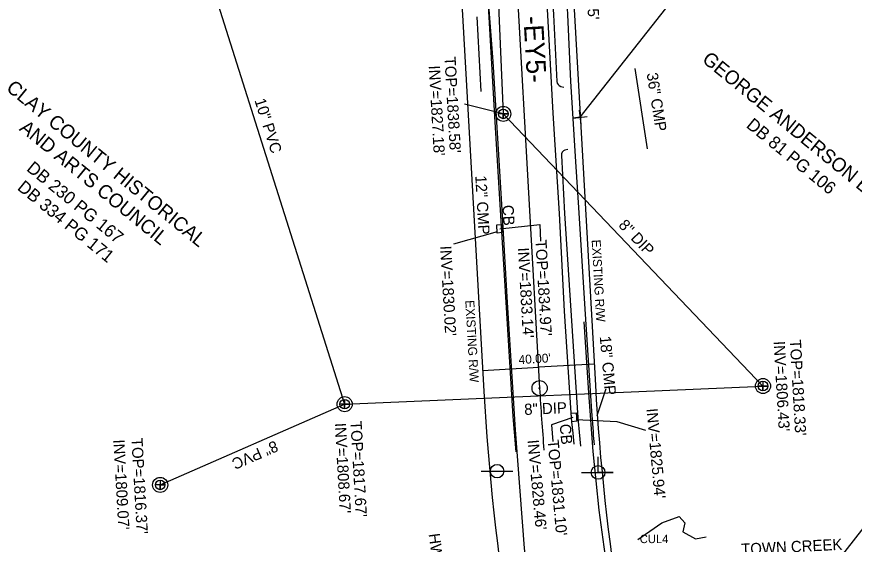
# Model space of a CAD drawing. Extents: x 553786 to 558838, y 502329 to 507342.
# Drawn here: x 558054.3 to 558354.1, y 505726.4 to 505915.2 of the extents above; entities that cross this region are included whole.
import ezdxf

# ---------------------------------------------------------------- set-up
doc = ezdxf.new("R2010")
doc.units = 0
for name, color, linetype in [('Exist Hydro Jurisdictional Stream or Body of Water', 7, 'Continuous'), ('Exist Hydro Jurisdictional Stream or Body of Water Text', 7, 'Continuous'), ('Exist Property Deed Book Text', 7, 'Continuous'), ('Exist Property Owner Text', 7, 'Continuous'), ('Exist Right of Way Line Text', 7, 'Continuous'), ('Exist Right of Way Width CELL', 7, 'Continuous'), ('Exist Structure Major Deck Tunnel Box Culvert Text', 7, 'Continuous'), ('Exist Structure Minor Catch Basin', 7, 'Continuous'), ('Exist Structure Minor Catch Basin Leader', 7, 'Continuous'), ('Exist Structure Minor Catch Basin Text', 7, 'Continuous'), ('Exist Structure Minor Catch Basin Top Elevation', 7, 'Continuous'), ('Exist Structure Minor Head and End Wall Text', 7, 'Continuous'), ('Exist Structure Minor Pipes CMP 12 Inch', 7, 'Continuous'), ('Exist Structure Minor Pipes CMP 12 Inch Invert', 7, 'Continuous'), ('Exist Structure Minor Pipes CMP 12 Inch Text', 7, 'Continuous'), ('Exist Structure Minor Pipes CMP 18 Inch', 7, 'Continuous'), ('Exist Structure Minor Pipes CMP 18 Inch Invert', 7, 'Continuous'), ('Exist Structure Minor Pipes CMP 18 Inch Leader', 7, 'Continuous'), ('Exist Structure Minor Pipes CMP 18 Inch Text', 7, 'Continuous'), ('Exist Structure Minor Pipes CMP 36 Inch', 7, 'Continuous'), ('Exist Structure Minor Pipes CMP 36 Inch Text', 7, 'Continuous'), ('Exist Utilities Power Joint Use Telephone CELL', 7, 'Continuous'), ('Exist Utilities Sanitary Sewer Manhole Leader', 7, 'Continuous'), ('Exist Utilities Sanitary Sewer Manhole Text', 7, 'Continuous'), ('Exist Utilities Sanitary Sewer UG Line', 7, 'Continuous'), ('Exist Utilities Sanitary Sewer UG Line Invert Elevation', 7, 'Continuous'), ('Exist Utilities Sanitary Sewer UG Line Text', 7, 'Continuous'), ('Prop CMT DNC', 7, 'Continuous'), ('Prop CMT Slope Grass', 7, 'Continuous'), ('Prop Drainage Structure Catch Basin Grate 840 03E Label', 7, 'Continuous'), ('Prop Drainage Structure Catch Basin Grate 840 03F Label', 7, 'Continuous'), ('Prop Drainage Structure Drop Inlet Grate 2 Wide Slots and Sag Grates 840 22 Label', 7, 'Continuous'), ('Prop Drainage Structure Pipe Alternate 24in', 7, 'Continuous'), ('Prop Drainage Structure Pipe Alternate 36in', 7, 'Continuous'), ('Prop Drainage Structure Pipe Plug CELL', 7, 'Continuous'), ('Prop Drainage Structure Pipe RCP 15in Class III Label', 7, 'Continuous'), ('Prop Drainage Structure Pipe RCP 48in Class III Label', 7, 'Continuous'), ('Prop Drainage Structure Plot Symbol 50 Scale', 7, 'Continuous'), ('Prop Drainage Structure Tops and Inverts LABEL', 7, 'Continuous'), ('Prop Geopak Pavement Shape Independent', 7, 'Continuous'), ('Prop XS SE Text', 7, 'Continuous'), ('Sheet Layout Plan Border', 7, 'Continuous')]:
    doc.layers.add(name, color=color, linetype=linetype)

# ---------------------------------------------------------------- blocks, each defined once
blk = doc.blocks.new('EXIST UTILITIES TELEPHONE POLE')
at = {"layer": 'Prop Drainage Structure Pipe RCP 48in Class III Label'}
for p, q in [((-0.1135, 0), (0.11325, 0)), ((0, 0), (0, 0))]:
    blk.add_line(p, q, dxfattribs=at)
blk.add_circle((0, 0), 0.04813, dxfattribs=at)
blk = doc.blocks.new('EXIST UTILITIES SANITARY SEWER MANHOLE')
at = {"layer": 'Prop Drainage Structure Catch Basin Grate 840 03F Label'}
blk.add_lwpolyline([(0, 0.03425), (0, -0.03425), (0, 0), (0.03425, 0), (-0.03425, 0)], dxfattribs=at)
for radius in [0.05389, 0.03425]:
    blk.add_circle((0, 0), radius, dxfattribs=at)
blk = doc.blocks.new('EXIST SURVEY CENTERLINE POINT')
at = {"layer": 'Prop Drainage Structure Catch Basin Grate 840 03E Label'}
for radius in [0.0542, 0.00375]:
    blk.add_circle((0, 0), radius, dxfattribs=at)

msp = doc.modelspace()

# ---------------------------------------------------------------- linework, layer by layer
at = {"layer": 'Exist Hydro Jurisdictional Stream or Body of Water'}
msp.add_lwpolyline([(558276.65, 505728.08), (558285.23, 505734.07), (558291.51, 505736.35), (558293.48, 505734.11), (558292.8, 505730.84), (558297.36, 505728.37), (558301.07, 505729.08)], dxfattribs=at)
at = {"layer": 'Exist Right of Way Width CELL'}
for p in [(558221.11, 505788.6), (558261.05, 505790.86)]:
    msp.add_line(p, (558241.27, 505789.74), dxfattribs=at)
at = {"layer": 'Exist Structure Minor Catch Basin'}
for points in [[(558226.36, 505837.71), (558226.19, 505840.72), (558227.88, 505840.85), (558228.11, 505837.91), (558226.36, 505837.71)], [(558254.53, 505773.41), (558254.77, 505770.43), (558253.07, 505770.26), (558252.82, 505773.31), (558254.53, 505773.41)]]:
    msp.add_lwpolyline(points, dxfattribs=at)
at = {"layer": 'Exist Structure Minor Catch Basin Leader'}
for points in [[(558227.31, 505839.22), (558241.52, 505840.82), (558241.86, 505834.83)], [(558253.34, 505771.73), (558245.72, 505769.16), (558246.26, 505763.19)]]:
    msp.add_lwpolyline(points, dxfattribs=at)
at = {"layer": 'Exist Structure Minor Pipes CMP 12 Inch'}
msp.add_line((558226.26, 505838.24), (558210.72, 505833.76), dxfattribs=at)
at = {"layer": 'Exist Structure Minor Pipes CMP 18 Inch'}
msp.add_line((558254.61, 505771), (558269.17, 505770.32), dxfattribs=at)
at = {"layer": 'Exist Structure Minor Pipes CMP 18 Inch Leader'}
for p, q in [((558262.15, 505772.51), (558265.36, 505782.2)), ((558269.17, 505770.32), (558279.36, 505767.29))]:
    msp.add_line(p, q, dxfattribs=at)
at = {"layer": 'Exist Structure Minor Pipes CMP 36 Inch'}
msp.add_line((558280.17, 505867.95), (558275.67, 505896.61), dxfattribs=at)
at = {"layer": 'Exist Utilities Power Joint Use Telephone CELL'}
msp.add_line((558262.44, 505752.08), (558262.44, 505752.08), dxfattribs=at)
msp.add_lwpolyline([(558256.5, 505752.08), (558267.84, 505752.04), (558262.44, 505752.06), (558262.44, 505757.7)], dxfattribs=at)
msp.add_circle((558262.44, 505752.09), 2.45, dxfattribs=at)
at = {"layer": 'Exist Utilities Sanitary Sewer Manhole Leader'}
msp.add_line((558228.49, 505880.41), (558214.64, 505883.93), dxfattribs=at)
at = {"layer": 'Exist Utilities Sanitary Sewer UG Line'}
for p, q in [((558212.28, 506245.26), (558228.49, 505880.41)), ((558123.29, 505929.4), (558171.7, 505776.53)), ((558228.49, 505880.41), (558321.47, 505783.03)), ((558171.7, 505776.53), (558321.47, 505783.03)), ((558105.65, 505747.64), (558171.7, 505776.53))]:
    msp.add_line(p, q, dxfattribs=at)
at = {"layer": 'Prop CMT DNC'}
msp.add_line((558256.04, 505879.22), (558256.04, 505879.22), dxfattribs=at)
msp.add_lwpolyline([(558256.34, 505876.74), (558255.75, 505881.7), (558256.04, 505879.22), (558253.56, 505878.92), (558258.53, 505879.52)], dxfattribs=at)
at = {"layer": 'Prop CMT Slope Grass'}
msp.add_lwpolyline([(558257.35, 505806.01), (558259.03, 505780.58), (558260.53, 505759.59), (558262.71, 505738.66), (558262.72, 505738.65), (558264.47, 505725.45), (558265.53, 505717.77), (558266.44, 505712.19), (558268.94, 505697.02), (558274.95, 505686.72), (558276.16, 505680.75), (558274.39, 505668.88), (558278.2, 505651.76), (558284.29, 505626.12)], dxfattribs=at)
at = {"layer": 'Prop Drainage Structure Pipe Alternate 24in'}
msp.add_lwpolyline([(558207.07, 506260.34), (558206.86, 506232.7), (558208.91, 506194.72), (558211.03, 506152.15), (558214.55, 506096.18), (558217.49, 506041.52), (558219.95, 505987.86), (558221.08, 505947.42), (558224.75, 505899.19), (558227.73, 505850.05), (558229.92, 505812.94), (558232.74, 505767.32), (558235.92, 505724.97), (558244.49, 505647.5), (558250.57, 505610.31)], dxfattribs=at)
at = {"layer": 'Prop Drainage Structure Pipe Alternate 36in'}
for p, q in [((558231.96, 505772.16), (558232.93, 505759.5)), ((558253.39, 505766.21), (558253.8, 505762.21))]:
    msp.add_line(p, q, dxfattribs=at)
for points in [[(558207.82, 506205.29), (558209.64, 506171.66), (558211.42, 506139.73), (558212.75, 506109.83), (558213.72, 506085.9), (558215.8, 506053.27), (558217.77, 506016.68), (558219.68, 505983.99), (558221.38, 505949.27), (558223.31, 505915), (558225.34, 505879.48), (558227.55, 505844.04), (558229.66, 505809.07), (558231.96, 505772.16)], [(558232.05, 506139.84), (558232.28, 506129.89), (558232.45, 506126.86), (558233.52, 506110.5), (558234.84, 506087.09), (558236.48, 506054.1), (558238.53, 506017.51), (558240.24, 505983.96), (558240.34, 505980.82), (558242.33, 505950.16), (558244.27, 505915.72), (558246.22, 505880.67), (558248.47, 505844.8), (558250.27, 505809.87), (558252.66, 505773.46), (558252.89, 505770.22), (558253.39, 505766.21)]]:
    msp.add_lwpolyline(points, dxfattribs=at)
at = {"layer": 'Prop Drainage Structure Pipe RCP 15in Class III Label'}
for p, q in [((558194.4, 506260.16), (558221.54, 505781.13)), ((558235.97, 506233.57), (558261.47, 505783.39))]:
    msp.add_line(p, q, dxfattribs=at)
for radius in [798.51, 838.51]:
    msp.add_arc((559058.7, 505828.54), radius, 183.24167, 195.15417, dxfattribs=at)
at = {"layer": 'Prop Drainage Structure Plot Symbol 50 Scale'}
msp.add_line((558219.03, 505915.1), (558220.4, 505888.42), dxfattribs=at)
msp.add_lwpolyline([(558239.18, 506140.15), (558239.72, 506129.15), (558240.75, 506110.91), (558242.14, 506087.86), (558242.28, 506081.25), (558243.92, 506054.14), (558245.82, 506017.77), (558246.18, 506011.17), (558247.76, 505984.33), (558249.62, 505950.41), (558251.48, 505915.93), (558252.55, 505891.96), (558253.23, 505880.72), (558254.19, 505865.21), (558255.54, 505845.03), (558257.66, 505810.49), (558260.09, 505774.01), (558260.63, 505766.64)], dxfattribs=at)
msp.add_ellipse((558861.73, 505803), major_axis=(155.73, -605.63), ratio=0.961696, start_param=4.528285, end_param=4.53581, dxfattribs=at)
at = {"layer": 'Prop Drainage Structure Tops and Inverts LABEL'}
for p, q in [((558249.06, 505890.25), (558250.12, 505889.96)), ((558251.62, 505867.71), (558250.57, 505867.44)), ((558255.66, 505766.53), (558256.13, 505761.45))]:
    msp.add_line(p, q, dxfattribs=at)
for points in [[(558241.7, 506003.73), (558242.82, 505984.03), (558242.96, 505981.03), (558244.57, 505950.17), (558246.47, 505915.81), (558247.64, 505891.95)], [(558249.34, 505865.51), (558250.46, 505844.78), (558252.73, 505810.11), (558255.04, 505773.45), (558255.34, 505770.39), (558255.66, 505766.53)]]:
    msp.add_lwpolyline(points, dxfattribs=at)
for centre, major_axis, ratio, start_param, end_param in [((558249.79, 505892.31), (-1.62, -1.47), 0.998227, 5.708301, 6.775377), ((558251.05, 505865.78), (-1.62, 0.58), 0.999778, 5.337964, 6.786357)]:
    msp.add_ellipse(centre, major_axis=major_axis, ratio=ratio, start_param=start_param, end_param=end_param, dxfattribs=at)
at = {"layer": 'Prop XS SE Text'}
for p, q in [((558256.04, 505879.22), (558372.5, 506027.5)), ((558345.82, 505717.48), (558506.5, 505922.08))]:
    msp.add_line(p, q, dxfattribs=at)
at = {"layer": 'Sheet Layout Plan Border'}
msp.add_line((558222.97, 506109.43), (558241.5, 505782.26), dxfattribs=at)
msp.add_arc((559058.7, 505828.54), 818.51, 183.24167, 184.79745, dxfattribs=at)

# ---------------------------------------------------------------- block references
at = {"layer": 'Prop Drainage Structure Catch Basin Grate 840 03F Label', "xscale": 50, "yscale": 50}
for p in [(558228.49, 505880.41), (558321.47, 505783.03), (558171.7, 505776.53), (558105.65, 505747.64)]:
    msp.add_blockref('EXIST UTILITIES SANITARY SEWER MANHOLE', p, dxfattribs=at)
at = {"layer": 'Prop Drainage Structure Pipe RCP 48in Class III Label', "xscale": 50, "yscale": 50}
msp.add_blockref('EXIST UTILITIES TELEPHONE POLE', (558226.27, 505752.57), dxfattribs=at)
at = {"layer": 'Prop Geopak Pavement Shape Independent', "xscale": 50, "yscale": 50}
msp.add_blockref('EXIST SURVEY CENTERLINE POINT', (558241.5, 505782.26), dxfattribs=at)

# ---------------------------------------------------------------- texts
at = {"layer": 'Exist Hydro Jurisdictional Stream or Body of Water Text'}
msp.add_text('TOWN CREEK', height=4, rotation=2.8711, dxfattribs=at).set_placement((558313.76, 505722.62))
at = {"layer": 'Exist Property Deed Book Text'}
for s, rotation, p in [('DB 81 PG 106', 320.7765, (558315.18, 505875.83)), ('DB 230 PG 167', 320.7767, (558057.51, 505860.34)), ('DB 334 PG 171', 320.7767, (558054.2, 505853.53))]:
    msp.add_text(s, height=4.5, rotation=rotation, dxfattribs=at).set_placement(p)
at = {"layer": 'Exist Property Owner Text'}
for s, rotation, p in [('GEORGE ANDERSON ESTATE', 320.7765, (558299.35, 505899.28)), ('CLAY COUNTY HISTORICAL', 320.7767, (558050.2, 505889.07)), ('AND ARTS COUNCIL', 320.7767, (558054.91, 505874.73))]:
    msp.add_text(s, height=5, rotation=rotation, dxfattribs=at).set_placement(p)
at = {"layer": 'Exist Right of Way Line Text'}
for p in [(558260.13, 505835.32), (558214.89, 505813.65)]:
    msp.add_text('EXISTING R/W', height=3.2, rotation=273.2417, dxfattribs=at).set_placement(p)
at = {"layer": 'Exist Right of Way Width CELL'}
msp.add_text("40.00'", height=3.2, rotation=3.2417, dxfattribs=at).set_placement((558234.04, 505790.86))
at = {"layer": 'Exist Structure Major Deck Tunnel Box Culvert Text'}
msp.add_text('CUL4', height=3, dxfattribs=at).set_placement((558277.36, 505726.82))
at = {"layer": 'Exist Structure Minor Catch Basin Text'}
for rotation, p in [(273.2417, (558228.17, 505847.72)), (275.1582, (558248.65, 505769.31))]:
    msp.add_text('CB', height=4, rotation=rotation, dxfattribs=at).set_placement(p)
at = {"layer": 'Exist Structure Minor Catch Basin Top Elevation'}
for s, rotation, p in [("TOP=1834.97'", 273.2417, (558239.97, 505835.25)), ("TOP=1831.10'", 275.1582, (558244.33, 505763.64))]:
    msp.add_text(s, height=4, rotation=rotation, dxfattribs=at).set_placement(p)
at = {"layer": 'Exist Structure Minor Head and End Wall Text'}
msp.add_text('HW', height=4, rotation=277.6995, dxfattribs=at).set_placement((558201.75, 505730.04))
at = {"layer": 'Exist Structure Minor Pipes CMP 12 Inch Invert'}
for s, p in [("INV=1830.02'", (558205.87, 505833.12)), ("INV=1833.14'", (558233.69, 505832.48))]:
    msp.add_text(s, height=4, rotation=273.2417, dxfattribs=at).set_placement(p)
at = {"layer": 'Exist Structure Minor Pipes CMP 12 Inch Text'}
msp.add_text('12" CMP', height=4, rotation=273.2417, dxfattribs=at).set_placement((558218.45, 505858.27))
at = {"layer": 'Exist Structure Minor Pipes CMP 18 Inch Invert'}
for s, p in [("INV=1825.94'", (558279.73, 505774.89)), ("INV=1828.46'", (558237.18, 505763.64))]:
    msp.add_text(s, height=4, rotation=275.1582, dxfattribs=at).set_placement(p)
at = {"layer": 'Exist Structure Minor Pipes CMP 18 Inch Text'}
msp.add_text('18" CMP', height=4, rotation=275.1582, dxfattribs=at).set_placement((558263.01, 505800.76))
at = {"layer": 'Exist Structure Minor Pipes CMP 36 Inch Text'}
msp.add_text('36" CMP', height=4, rotation=278.9209, dxfattribs=at).set_placement((558279.8, 505894.85))
at = {"layer": 'Exist Utilities Sanitary Sewer Manhole Text'}
for s, p in [("TOP=1838.58'", (558207.42, 505900.75)), ("TOP=1818.33'", (558331.06, 505799.56)), ("TOP=1817.67'", (558173.76, 505770.42)), ("TOP=1816.37'", (558095.33, 505764.35))]:
    msp.add_text(s, height=4, rotation=273.2417, dxfattribs=at).set_placement(p)
at = {"layer": 'Exist Utilities Sanitary Sewer UG Line Invert Elevation'}
for s, p in [("INV=1827.18'", (558201.79, 505897.63)), ("INV=1806.43'", (558325.28, 505799.01)), ("INV=1808.67'", (558168.15, 505769.73)), ("INV=1809.07'", (558088.86, 505763.79))]:
    msp.add_text(s, height=4, rotation=273.2417, dxfattribs=at).set_placement(p)
at = {"layer": 'Exist Utilities Sanitary Sewer UG Line Text'}
for s, rotation, p in [('10" PVC', 287.5712, (558139.37, 505885.29)), ('8" DIP', 313.6753, (558269.49, 505840.36)), ('8" DIP', 2.4835, (558236.07, 505772.66)), ('8" PVC', 203.6267, (558146.75, 505763.62))]:
    msp.add_text(s, height=4, rotation=rotation, dxfattribs=at).set_placement(p)
at = {"layer": 'Prop Drainage Structure Drop Inlet Grate 2 Wide Slots and Sag Grates 840 22 Label'}
msp.add_text('-EY5-', height=7, rotation=273.2417, dxfattribs=at).set_placement((558235.7, 505915.28))
at = {"layer": 'Prop Drainage Structure Pipe Plug CELL'}
msp.add_text("0.55'", height=4, rotation=273.2417, dxfattribs=at).set_placement((558258.25, 505925.44))

doc.saveas('drawing.dxf')
